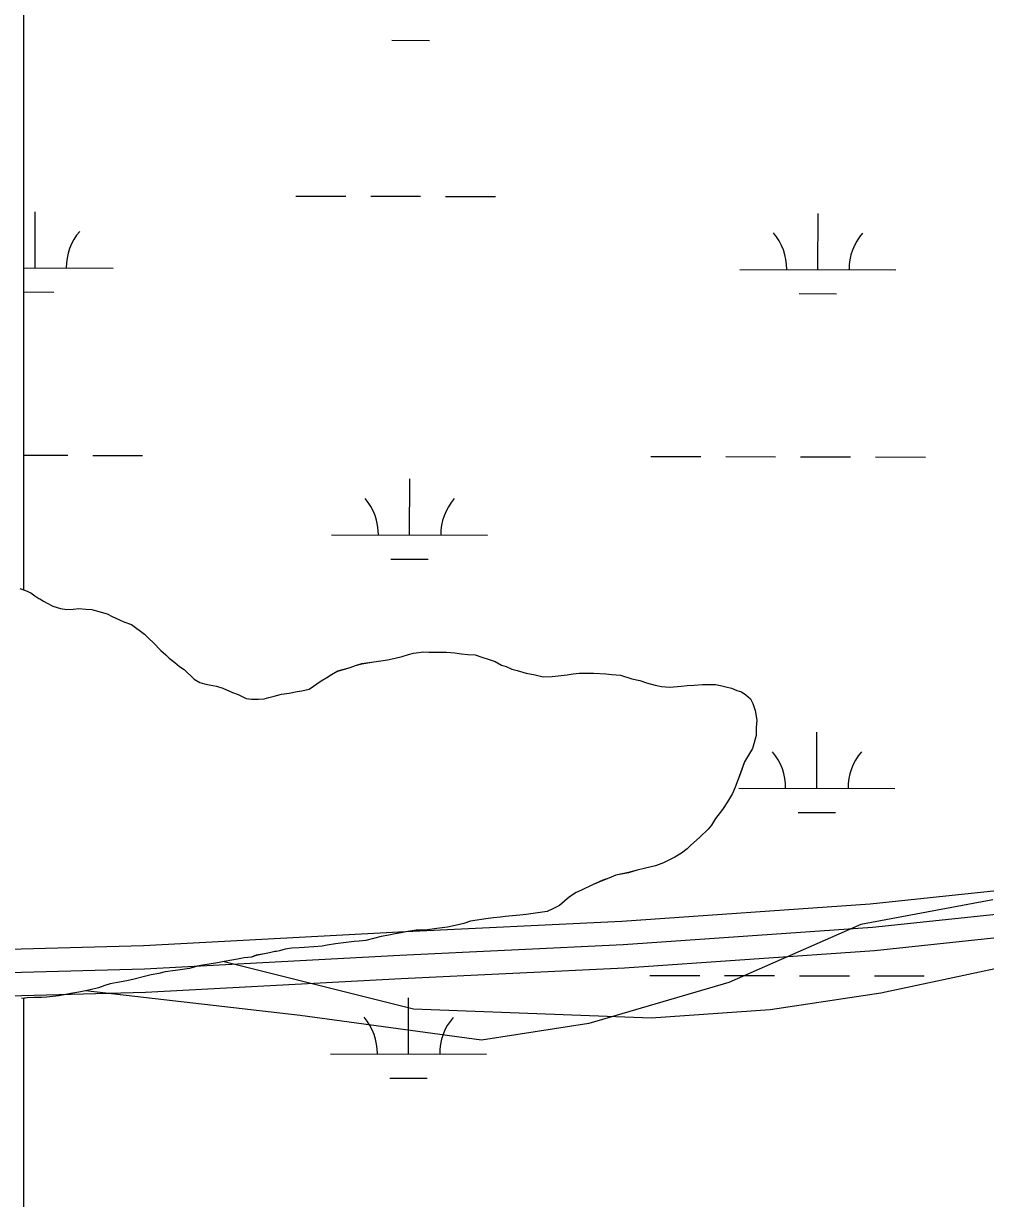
# Model space of a CAD drawing. Extents: x 3219052 to 3256913, y 800770 to 826146.
# Drawn here: x 3224471 to 3225088, y 818614 to 819368 of the extents above; entities that cross this region are included whole.
import ezdxf

# ---------------------------------------------------------------- set-up
doc = ezdxf.new("R2010")
doc.units = 0
for name, color, linetype in [('V-ROAD-CNTR', 7, 'Continuous'), ('V-SITE-VEGE', 7, 'Continuous'), ('V-TOPO-SHOR', 7, 'Continuous'), ('V-WETL-SWMP', 7, 'Continuous')]:
    doc.layers.add(name, color=color, linetype=linetype)

msp = doc.modelspace()

# ---------------------------------------------------------------- linework, layer by layer
at = {"layer": 'V-ROAD-CNTR'}
for points in [[(3225869.64, 818808.29), (3225811.48, 818819.54), (3225664.36, 818816.67), (3225485.6, 818814.68), (3225318.99, 818819.54), (3225193.5, 818825.23), (3225133.66, 818815.58), (3225014.31, 818802.89), (3224854.99, 818791.85), (3224711.94, 818785.04), (3224548.42, 818776.28), (3224383.41, 818771.81), (3224252.56, 818781.41), (3224130.34, 818775.87), (3224089.14, 818774.79)], [(3225873.24, 818792.32), (3225810.19, 818804.51), (3225664.59, 818801.68), (3225485.47, 818799.68), (3225318.44, 818804.55), (3225194.37, 818810.18), (3225135.65, 818800.71), (3225015.63, 818787.94), (3224855.87, 818776.88), (3224712.7, 818770.06), (3224549.02, 818761.29), (3224383.07, 818756.8), (3224252.35, 818766.38), (3224130.88, 818760.88), (3224062.16, 818759.08), (3224026.9, 818716.2), (3223986.3, 818667.99), (3223904.27, 818648.54), (3223804.44, 818634.64), (3223718.49, 818634.86)], [(3225872.43, 818777.2), (3225808.9, 818789.48), (3225664.82, 818786.68), (3225485.33, 818784.68), (3225317.88, 818789.56), (3225195.23, 818795.12), (3225137.64, 818785.83), (3225016.94, 818773), (3224856.74, 818761.9), (3224713.46, 818755.08), (3224549.63, 818746.3), (3224382.72, 818741.78), (3224252.14, 818751.36), (3224131.41, 818745.89), (3224084.59, 818744.66)]]:
    msp.add_lwpolyline(points, dxfattribs=at)
at = {"layer": 'V-SITE-VEGE'}
for p, q in [((3225092.85, 818805.74), (3225008.25, 818789.87)), ((3225008.25, 818789.87), (3224923.64, 818752.84)), ((3224501.65, 818745.6), (3224498.43, 818744.94)), ((3224506.93, 818746.48), (3224501.65, 818745.6)), ((3224511.06, 818747.36), (3224506.93, 818746.48)), ((3224648.68, 818731.68), (3224511.06, 818747.36)), ((3224923.64, 818752.84), (3224833.75, 818726.39)), ((3224473.66, 818742.83), (3224469.99, 818742.4)), ((3224478.48, 818743.02), (3224473.66, 818742.83)), ((3224482.83, 818743.22), (3224478.48, 818743.02)), ((3224486.27, 818743.42), (3224482.83, 818743.22)), ((3224494.07, 818744.28), (3224486.27, 818743.42)), ((3224498.43, 818744.94), (3224494.07, 818744.28)), ((3224765.01, 818715.81), (3224648.68, 818731.68)), ((3224833.75, 818726.39), (3224765.01, 818715.81))]:
    msp.add_line(p, q, dxfattribs=at)
at = {"layer": 'V-TOPO-SHOR'}
for points in [[(3224468.98, 819005.31), (3224472.63, 819004.14), (3224476.06, 819002.51), (3224478.57, 819000.65), (3224481.31, 818999.03), (3224481.76, 818998.8), (3224484.27, 818997.17), (3224487.01, 818995.78), (3224490.21, 818993.92), (3224495.01, 818992.51), (3224499.13, 818991.79), (3224503.26, 818991.99), (3224506.93, 818992.42), (3224511.28, 818992.16), (3224515.18, 818991.9), (3224519.75, 818990.49), (3224525.01, 818989.08), (3224528.21, 818987.45), (3224533, 818985.35), (3224535.75, 818983.95), (3224540.55, 818982.31), (3224548.98, 818976.06), (3224551.71, 818973.29), (3224554.67, 818970.52), (3224559.45, 818965.67), (3224562.64, 818962.89), (3224564.68, 818960.59), (3224568.33, 818957.81), (3224571.29, 818955.27), (3224574.48, 818953.41), (3224580.85, 818947.17), (3224584.51, 818945.08), (3224587.48, 818944.14), (3224590.46, 818943.66), (3224595.03, 818942.71), (3224599.15, 818941.53), (3224605.32, 818938.74), (3224608.98, 818937.33), (3224614.23, 818934.77), (3224617.66, 818934.29), (3224622.02, 818934.49), (3224625.69, 818934.69), (3224628.67, 818935.35), (3224632.12, 818936.24), (3224636.71, 818937.59), (3224641.76, 818938.24), (3224646.81, 818939.34), (3224649.79, 818939.78), (3224654.62, 818940.89), (3224662.22, 818946.1), (3224665.9, 818948.37), (3224668.89, 818950.18), (3224672.81, 818952.44), (3224680.85, 818954.68), (3224684.29, 818956.03), (3224688.2, 818957.14), (3224696, 818958.23), (3224700.59, 818958.88), (3224704.72, 818959.54), (3224709.77, 818960.65), (3224714.14, 818961.76), (3224718.27, 818963.11), (3224721.49, 818963.77), (3224728.14, 818964.64), (3224731.35, 818964.61), (3224735.93, 818964.58), (3224742.58, 818964.53), (3224747.85, 818964.03), (3224752.2, 818963.54), (3224756.32, 818963.05), (3224760.9, 818962.79), (3224765.25, 818961.38), (3224769.36, 818959.97), (3224773.71, 818958.57), (3224777.81, 818956.24), (3224780.79, 818955.3), (3224784.44, 818953.67), (3224787.88, 818952.73), (3224793.59, 818951.08), (3224799.54, 818949.89), (3224804.58, 818948.71), (3224810.31, 818948.9), (3224814.21, 818949.32), (3224819.94, 818949.97), (3224823.85, 818950.63), (3224827.75, 818951.06), (3224832.1, 818951.03), (3224836.91, 818950.99), (3224844.71, 818950.7), (3224848.6, 818950.21), (3224854.1, 818949.71), (3224861.41, 818947.37), (3224866.45, 818946.41), (3224870.79, 818944.78), (3224876.28, 818943.36)], [(3224876.28, 818943.36), (3224880.4, 818942.41), (3224885.67, 818942.14), (3224893.24, 818942.78), (3224896.91, 818943.21), (3224901.49, 818943.4), (3224906.77, 818943.82), (3224911.12, 818943.79), (3224915.02, 818943.76), (3224918.22, 818943.05), (3224921.66, 818942.33), (3224925.32, 818941.39), (3224928.74, 818939.99), (3224931.72, 818939.05), (3224934.45, 818937.2), (3224937.42, 818934.65), (3224939, 818931.66), (3224940.57, 818927.06), (3224941.67, 818920.87), (3224941.17, 818916.29), (3224941.14, 818911.02), (3224938.78, 818902.78), (3224936.23, 818898.45), (3224933.67, 818894.11), (3224930.86, 818886.34), (3224929.46, 818882.45), (3224927.59, 818877.88), (3224925.96, 818874), (3224922.71, 818868.52), (3224919.46, 818863.73), (3224915.07, 818857.8), (3224912.51, 818853.7), (3224910.43, 818850.96), (3224905.12, 818845.96), (3224899.12, 818840.5), (3224896.81, 818838.46), (3224893.35, 818835.73), (3224888.98, 818833.01), (3224881.62, 818829.4), (3224876.56, 818827.6), (3224870.13, 818826.05), (3224864.85, 818824.71), (3224859.34, 818823.15), (3224851.07, 818821.61), (3224846.71, 818819.58), (3224842.8, 818818.23), (3224836.13, 818815.3), (3224829.23, 818811.92), (3224825.78, 818810.34), (3224821.4, 818807.62), (3224814.94, 818802.17), (3224811.26, 818800.13), (3224807.12, 818798.33), (3224798.17, 818797.02), (3224793.58, 818796.36), (3224789.68, 818795.94), (3224784.87, 818795.51), (3224780.28, 818795.09), (3224777.3, 818794.66), (3224772.71, 818794.23), (3224769.27, 818793.8), (3224758.02, 818792.05), (3224753.66, 818790.47), (3224748.15, 818789.37), (3224743.33, 818788.26), (3224736.44, 818787.4), (3224730.48, 818786.52), (3224726.35, 818786.32), (3224723.14, 818786.35), (3224717.86, 818785.47), (3224713.5, 818784.59), (3224709.6, 818783.93), (3224705.7, 818783.04), (3224700.65, 818782.16), (3224690.77, 818779.71), (3224686.64, 818779.29), (3224683.43, 818779.08), (3224679.99, 818778.65), (3224674.94, 818778), (3224671.5, 818777.56), (3224665.99, 818776.69), (3224662.78, 818776.03), (3224657.5, 818775.61), (3224648.1, 818774.99), (3224643.52, 818774.8), (3224639.16, 818774.14), (3224635.48, 818773.02), (3224633.64, 818772.58), (3224632.5, 818772.59), (3224629.05, 818771.7), (3224625.84, 818771.03), (3224620.56, 818770.15), (3224617.57, 818769.03), (3224612.76, 818768.61), (3224608.63, 818767.72), (3224604.95, 818767.06), (3224600.13, 818766.18), (3224595.77, 818765.3), (3224586.36, 818763.76), (3224581.54, 818762.88), (3224577.87, 818761.76)], [(3224600.13, 818766.18), (3224721.33, 818735.83), (3224873.87, 818730.06), (3224950.15, 818735.35), (3225021, 818746.1), (3225097.32, 818762.28), (3225189.95, 818767.53), (3225288.02, 818767.33), (3225353.39, 818761.74), (3225429.67, 818767.03), (3225505.96, 818772.32), (3225538.66, 818777.7), (3225593.18, 818793.93), (3225674.95, 818815.55), (3225745.78, 818815.4), (3225773, 818804.45), (3225821.97, 818777.11), (3225843.69, 818738.92), (3225870.69, 818624.45), (3225876.01, 818564.51), (3225875.89, 818504.58), (3225853.99, 818455.59), (3225848.49, 818428.36)], [(3224577.87, 818761.76), (3224568.92, 818760.45), (3224562.26, 818759.58), (3224558.13, 818758.47), (3224553.31, 818757.59), (3224548.95, 818756.48), (3224542.29, 818754.92), (3224537.7, 818753.81), (3224531.73, 818752.71), (3224526.91, 818751.83), (3224523.46, 818750.71), (3224519.55, 818749.36), (3224514.04, 818748.03), (3224511.06, 818747.36), (3224506.93, 818746.48), (3224501.65, 818745.6), (3224498.43, 818744.94), (3224494.07, 818744.28), (3224486.27, 818743.42), (3224482.83, 818743.22), (3224478.48, 818743.02), (3224473.66, 818742.83), (3224469.99, 818742.4)]]:
    msp.add_lwpolyline(points, dxfattribs=at)
at = {"layer": 'V-WETL-SWMP'}
for p, q in [((3224471.37, 820121.45), (3224471.37, 819004.55)), ((3224707.6, 819356.81), (3224731.6, 819356.76)), ((3224645.98, 819256.94), (3224677.98, 819256.87)), ((3224693.98, 819256.84), (3224725.98, 819256.77)), ((3224741.98, 819256.74), (3224773.98, 819256.67)), ((3224478.82, 819210.86), (3224478.9, 819246.86)), ((3224980.73, 819209.81), (3224980.8, 819245.81)), ((3224471.37, 819210.88), (3224528.82, 819210.76)), ((3224930.73, 819209.91), (3225030.73, 819209.7)), ((3224471.37, 819195.45), (3224490.79, 819195.41)), ((3224968.7, 819194.4), (3224992.7, 819194.35)), ((3224471.37, 819090.81), (3224499.73, 819090.75)), ((3224515.73, 819090.71), (3224547.73, 819090.65)), ((3224873.63, 819089.96), (3224905.63, 819089.9)), ((3224921.63, 819089.86), (3224953.63, 819089.79)), ((3224969.63, 819089.76), (3225001.63, 819089.69)), ((3225017.63, 819089.66), (3225049.63, 819089.59)), ((3224718.94, 819039.54), (3224719.01, 819075.54)), ((3224668.94, 819039.65), (3224768.94, 819039.44)), ((3224706.9, 819024.14), (3224730.9, 819024.09)), ((3224471.37, 819004.55), (3224472.64, 819004.14)), ((3224472.64, 819004.14), (3224476.06, 819002.51)), ((3224476.06, 819002.51), (3224478.57, 819000.66)), ((3224478.57, 819000.66), (3224481.31, 818999.03)), ((3224481.31, 818999.03), (3224481.76, 818998.8)), ((3224481.76, 818998.8), (3224484.27, 818997.18)), ((3224484.27, 818997.18), (3224487.01, 818995.78)), ((3224487.01, 818995.78), (3224490.21, 818993.93)), ((3224490.21, 818993.93), (3224495.01, 818992.51)), ((3224495.01, 818992.51), (3224499.13, 818991.8)), ((3224499.13, 818991.8), (3224503.26, 818991.99)), ((3224503.26, 818991.99), (3224506.93, 818992.43)), ((3224506.93, 818992.43), (3224511.28, 818992.16)), ((3224511.28, 818992.16), (3224515.18, 818991.91)), ((3224515.18, 818991.91), (3224519.75, 818990.5)), ((3224519.75, 818990.5), (3224525.01, 818989.08)), ((3224525.01, 818989.08), (3224528.21, 818987.45)), ((3224528.21, 818987.45), (3224533.01, 818985.35)), ((3224533.01, 818985.35), (3224535.75, 818983.96)), ((3224535.75, 818983.96), (3224540.55, 818982.32)), ((3224540.55, 818982.32), (3224548.98, 818976.07)), ((3224548.98, 818976.07), (3224551.71, 818973.3)), ((3224551.71, 818973.3), (3224554.67, 818970.52)), ((3224554.67, 818970.52), (3224559.45, 818965.67)), ((3224559.45, 818965.67), (3224562.64, 818962.9)), ((3224721.49, 818963.78), (3224728.14, 818964.64)), ((3224728.14, 818964.64), (3224742.58, 818964.54)), ((3224742.58, 818964.54), (3224747.85, 818964.04)), ((3224747.85, 818964.04), (3224752.2, 818963.55)), ((3224562.64, 818962.9), (3224564.68, 818960.59)), ((3224564.68, 818960.59), (3224568.33, 818957.81)), ((3224568.33, 818957.81), (3224571.29, 818955.27)), ((3224684.3, 818956.03), (3224688.2, 818957.15)), ((3224688.2, 818957.15), (3224696, 818958.24)), ((3224696, 818958.24), (3224700.59, 818958.89)), ((3224700.59, 818958.89), (3224704.72, 818959.55)), ((3224704.72, 818959.55), (3224709.77, 818960.65)), ((3224709.77, 818960.65), (3224714.14, 818961.77)), ((3224714.14, 818961.77), (3224718.27, 818963.11)), ((3224718.27, 818963.11), (3224721.49, 818963.78)), ((3224752.2, 818963.55), (3224756.32, 818963.06)), ((3224756.32, 818963.06), (3224760.9, 818962.79)), ((3224760.9, 818962.79), (3224765.25, 818961.39)), ((3224765.25, 818961.39), (3224769.36, 818959.98)), ((3224769.36, 818959.98), (3224773.71, 818958.57)), ((3224773.71, 818958.57), (3224777.82, 818956.25)), ((3224571.29, 818955.27), (3224574.48, 818953.41)), ((3224574.48, 818953.41), (3224580.86, 818947.18)), ((3224665.9, 818948.38), (3224668.9, 818950.19)), ((3224668.9, 818950.19), (3224672.81, 818952.45)), ((3224672.81, 818952.45), (3224680.85, 818954.68)), ((3224680.85, 818954.68), (3224684.3, 818956.03)), ((3224777.82, 818956.25), (3224780.79, 818955.31)), ((3224780.79, 818955.31), (3224784.44, 818953.68)), ((3224784.44, 818953.68), (3224787.88, 818952.74)), ((3224787.88, 818952.74), (3224793.59, 818951.09)), ((3224793.59, 818951.09), (3224799.54, 818949.9)), ((3224799.54, 818949.9), (3224804.58, 818948.71)), ((3224804.58, 818948.71), (3224810.31, 818948.9)), ((3224810.31, 818948.9), (3224814.21, 818949.33)), ((3224814.21, 818949.33), (3224819.94, 818949.98)), ((3224819.94, 818949.98), (3224823.85, 818950.63)), ((3224823.85, 818950.63), (3224827.75, 818951.06)), ((3224827.75, 818951.06), (3224836.91, 818950.99)), ((3224836.91, 818950.99), (3224844.7, 818950.71)), ((3224844.7, 818950.71), (3224848.6, 818950.22)), ((3224848.6, 818950.22), (3224854.09, 818949.72)), ((3224854.09, 818949.72), (3224861.41, 818947.37)), ((3224580.86, 818947.18), (3224584.51, 818945.09)), ((3224584.51, 818945.09), (3224587.48, 818944.15)), ((3224587.48, 818944.15), (3224590.46, 818943.67)), ((3224590.46, 818943.67), (3224595.03, 818942.72)), ((3224595.03, 818942.72), (3224599.15, 818941.54)), ((3224599.15, 818941.54), (3224605.32, 818938.74)), ((3224654.62, 818940.9), (3224662.22, 818946.11)), ((3224662.22, 818946.11), (3224665.9, 818948.38)), ((3224861.41, 818947.37), (3224866.45, 818946.42)), ((3224866.45, 818946.42), (3224870.79, 818944.78)), ((3224870.79, 818944.78), (3224876.28, 818943.37)), ((3224876.28, 818943.37), (3224880.4, 818942.42)), ((3224880.4, 818942.42), (3224885.67, 818942.15)), ((3224885.67, 818942.15), (3224893.24, 818942.78)), ((3224893.24, 818942.78), (3224896.91, 818943.21)), ((3224896.91, 818943.21), (3224901.49, 818943.41)), ((3224901.49, 818943.41), (3224906.77, 818943.83)), ((3224906.77, 818943.83), (3224915.02, 818943.76)), ((3224915.02, 818943.76), (3224918.22, 818943.05)), ((3224918.22, 818943.05), (3224921.66, 818942.34)), ((3224921.66, 818942.34), (3224925.32, 818941.4)), ((3224925.32, 818941.4), (3224928.75, 818939.99)), ((3224605.32, 818938.74), (3224608.98, 818937.34)), ((3224608.98, 818937.34), (3224614.23, 818934.78)), ((3224614.23, 818934.78), (3224617.66, 818934.3)), ((3224617.66, 818934.3), (3224622.02, 818934.49)), ((3224622.02, 818934.49), (3224625.69, 818934.69)), ((3224625.69, 818934.69), (3224628.67, 818935.36)), ((3224628.67, 818935.36), (3224632.12, 818936.25)), ((3224632.12, 818936.25), (3224636.71, 818937.59)), ((3224636.71, 818937.59), (3224641.76, 818938.24)), ((3224641.76, 818938.24), (3224646.81, 818939.35)), ((3224646.81, 818939.35), (3224649.79, 818939.79)), ((3224649.79, 818939.79), (3224654.62, 818940.9)), ((3224928.75, 818939.99), (3224931.72, 818939.06)), ((3224931.72, 818939.06), (3224934.45, 818937.2)), ((3224934.45, 818937.2), (3224937.42, 818934.66)), ((3224937.42, 818934.66), (3224939, 818931.67)), ((3224939, 818931.67), (3224940.57, 818927.07)), ((3224940.57, 818927.07), (3224941.67, 818920.87)), ((3224941.67, 818920.87), (3224941.17, 818916.29)), ((3224941.17, 818916.29), (3224941.14, 818911.02)), ((3224980.03, 818877.14), (3224980.11, 818913.14)), ((3224941.14, 818911.02), (3224938.78, 818902.79)), ((3224938.78, 818902.79), (3224933.67, 818894.12)), ((3224933.67, 818894.12), (3224929.46, 818882.46)), ((3224929.46, 818882.46), (3224927.59, 818877.89)), ((3224925.96, 818874), (3224922.71, 818868.53)), ((3224927.59, 818877.89), (3224925.96, 818874)), ((3224930.03, 818877.24), (3225030.03, 818877.03)), ((3224922.71, 818868.53), (3224919.47, 818863.74)), ((3224919.47, 818863.74), (3224915.07, 818857.81)), ((3224968, 818861.73), (3224992, 818861.68)), ((3224910.43, 818850.97), (3224905.12, 818845.96)), ((3224912.51, 818853.7), (3224910.43, 818850.97)), ((3224915.07, 818857.81), (3224912.51, 818853.7)), ((3224905.12, 818845.96), (3224899.12, 818840.51)), ((3224896.81, 818838.46), (3224893.36, 818835.74)), ((3224899.12, 818840.51), (3224896.81, 818838.46)), ((3224881.62, 818829.41), (3224876.56, 818827.61)), ((3224888.98, 818833.02), (3224881.62, 818829.41)), ((3224893.36, 818835.74), (3224888.98, 818833.02)), ((3224851.08, 818821.61), (3224846.71, 818819.58)), ((3224859.34, 818823.16), (3224851.08, 818821.61)), ((3224864.85, 818824.72), (3224859.34, 818823.16)), ((3224870.13, 818826.06), (3224864.85, 818824.72)), ((3224876.56, 818827.61), (3224870.13, 818826.06)), ((3224836.13, 818815.31), (3224829.23, 818811.92)), ((3224842.8, 818818.24), (3224836.13, 818815.31)), ((3224846.71, 818819.58), (3224842.8, 818818.24)), ((3224821.4, 818807.62), (3224814.94, 818802.17)), ((3224825.78, 818810.34), (3224821.4, 818807.62)), ((3224829.23, 818811.92), (3224825.78, 818810.34)), ((3224807.12, 818798.33), (3224798.17, 818797.02)), ((3224811.26, 818800.14), (3224807.12, 818798.33)), ((3224814.94, 818802.17), (3224811.26, 818800.14)), ((3224758.02, 818792.05), (3224753.66, 818790.48)), ((3224769.27, 818793.8), (3224758.02, 818792.05)), ((3224772.71, 818794.24), (3224769.27, 818793.8)), ((3224777.3, 818794.66), (3224772.71, 818794.24)), ((3224780.28, 818795.1), (3224777.3, 818794.66)), ((3224784.87, 818795.52), (3224780.28, 818795.1)), ((3224789.68, 818795.94), (3224784.87, 818795.52)), ((3224793.58, 818796.37), (3224789.68, 818795.94)), ((3224798.17, 818797.02), (3224793.58, 818796.37)), ((3224709.6, 818783.93), (3224705.7, 818783.05)), ((3224713.5, 818784.59), (3224709.6, 818783.93)), ((3224717.86, 818785.48), (3224713.5, 818784.59)), ((3224723.14, 818786.35), (3224717.86, 818785.48)), ((3224726.35, 818786.33), (3224723.14, 818786.35)), ((3224730.48, 818786.53), (3224726.35, 818786.33)), ((3224736.44, 818787.4), (3224730.48, 818786.53)), ((3224743.33, 818788.27), (3224736.44, 818787.4)), ((3224748.15, 818789.38), (3224743.33, 818788.27)), ((3224753.66, 818790.48), (3224748.15, 818789.38)), ((3224657.51, 818775.61), (3224648.1, 818775)), ((3224662.78, 818776.03), (3224657.51, 818775.61)), ((3224666, 818776.7), (3224662.78, 818776.03)), ((3224671.5, 818777.57), (3224666, 818776.7)), ((3224674.94, 818778), (3224671.5, 818777.57)), ((3224679.99, 818778.65), (3224674.94, 818778)), ((3224683.43, 818779.09), (3224679.99, 818778.65)), ((3224686.64, 818779.29), (3224683.43, 818779.09)), ((3224690.77, 818779.72), (3224686.64, 818779.29)), ((3224700.65, 818782.17), (3224690.77, 818779.72)), ((3224705.7, 818783.05), (3224700.65, 818782.17)), ((3224612.76, 818768.61), (3224608.63, 818767.73)), ((3224617.57, 818769.03), (3224612.76, 818768.61)), ((3224620.56, 818770.16), (3224617.57, 818769.03)), ((3224625.84, 818771.04), (3224620.56, 818770.16)), ((3224629.05, 818771.7), (3224625.84, 818771.04)), ((3224632.5, 818772.59), (3224629.05, 818771.7)), ((3224633.65, 818772.58), (3224632.5, 818772.59)), ((3224635.48, 818773.03), (3224633.65, 818772.58)), ((3224639.16, 818774.15), (3224635.48, 818773.03)), ((3224643.52, 818774.8), (3224639.16, 818774.15)), ((3224648.1, 818775), (3224643.52, 818774.8)), ((3224577.87, 818761.77), (3224568.92, 818760.46)), ((3224581.54, 818762.89), (3224577.87, 818761.77)), ((3224586.36, 818763.77), (3224581.54, 818762.89)), ((3224595.77, 818765.3), (3224586.36, 818763.77)), ((3224600.13, 818766.18), (3224595.77, 818765.3)), ((3224604.95, 818767.07), (3224600.13, 818766.18)), ((3224608.63, 818767.73), (3224604.95, 818767.07)), ((3224537.7, 818753.82), (3224531.73, 818752.71)), ((3224542.29, 818754.93), (3224537.7, 818753.82)), ((3224548.95, 818756.48), (3224542.29, 818754.93)), ((3224553.31, 818757.6), (3224548.95, 818756.48)), ((3224558.13, 818758.48), (3224553.31, 818757.6)), ((3224562.26, 818759.59), (3224558.13, 818758.48)), ((3224568.92, 818760.46), (3224562.26, 818759.59)), ((3224872.94, 818757.29), (3224904.94, 818757.22)), ((3224920.94, 818757.19), (3224952.94, 818757.12)), ((3224968.94, 818757.09), (3225000.94, 818757.02)), ((3225016.94, 818756.99), (3225048.94, 818756.92)), ((3224501.65, 818745.6), (3224498.43, 818744.94)), ((3224506.93, 818746.48), (3224501.65, 818745.6)), ((3224511.06, 818747.37), (3224506.93, 818746.48)), ((3224514.04, 818748.03), (3224511.06, 818747.37)), ((3224519.55, 818749.37), (3224514.04, 818748.03)), ((3224523.46, 818750.71), (3224519.55, 818749.37)), ((3224526.91, 818751.83), (3224523.46, 818750.71)), ((3224531.73, 818752.71), (3224526.91, 818751.83)), ((3224473.66, 818742.83), (3224471.37, 818742.56)), ((3224471.37, 818742.56), (3224471.37, 818315.22)), ((3224478.48, 818743.03), (3224473.66, 818742.83)), ((3224482.83, 818743.22), (3224478.48, 818743.03)), ((3224486.27, 818743.43), (3224482.83, 818743.22)), ((3224494.07, 818744.29), (3224486.27, 818743.43)), ((3224498.43, 818744.94), (3224494.07, 818744.29)), ((3224718.24, 818706.87), (3224718.31, 818742.87)), ((3224668.24, 818706.98), (3224768.24, 818706.77)), ((3224706.21, 818691.47), (3224730.21, 818691.41))]:
    msp.add_line(p, q, dxfattribs=at)
for centre, start, end in [((3224534.07, 819211.22), 139.10809, 180.65175), ((3224925.49, 819210.4), 359.10809, 40.65175), ((3225035.97, 819210.17), 139.10809, 180.65175), ((3224663.69, 819040.14), 359.10809, 40.65175), ((3224774.18, 819039.9), 139.10809, 180.65175), ((3224924.79, 818877.73), 359.10809, 40.65175), ((3225035.28, 818877.49), 139.10809, 180.65175), ((3224663, 818707.46), 359.10809, 40.65175), ((3224773.48, 818707.23), 139.10809, 180.65175)]:
    msp.add_arc(centre, 35.25, start, end, dxfattribs=at)

doc.saveas('drawing.dxf')
